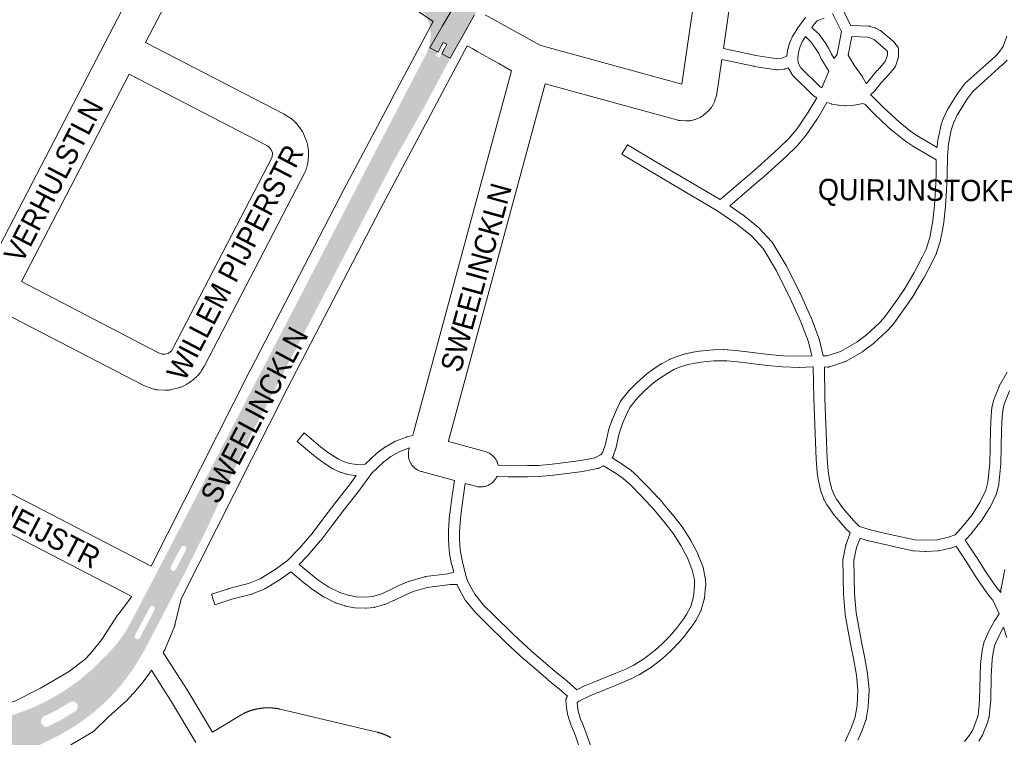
# Paper-space layout 'Layout1' of a CAD drawing. Header units: metres. Extents: x 123097 to 144122, y 392739 to 407589.
# Tile 401 of 510: x 135134 to 135491, y 399126 to 399387. Entities that reach past the tile are written whole.
import ezdxf
from ezdxf.enums import TextEntityAlignment as Align

# ---------------------------------------------------------------- set-up
doc = ezdxf.new("R2010")
doc.units = ezdxf.units.M
doc.header["$MEASUREMENT"] = 0
for name, color, linetype, lineweight in [('gs-anno-wegen algemeen tekst', 7, 'Continuous', 0), ('gs-knt-aanvullende hoofdweg', 7, 'Continuous', 0), ('gs-knt-fietspaden', 7, 'Continuous', 0), ('gs-knt-paden', 7, 'Continuous', 0), ('gs-knt-wegen algemeen', 7, 'Continuous', 0), ('ir-ARC-asfalt-hoofdwegen-te inspecteren', 5, 'Continuous', 0)]:
    doc.layers.add(name, color=color, linetype=linetype, lineweight=lineweight)
doc.styles.add('Style-Arial', font='arial.ttf')

psp = doc.layouts.get("Layout1")

# ---------------------------------------------------------------- hatches: boundary and pattern name
at = {"layer": 'ir-ARC-asfalt-hoofdwegen-te inspecteren', "linetype": 'Continuous', "lineweight": 13}
h = psp.add_hatch(color=5, dxfattribs=at)
h.paths.add_polyline_path([(135281.386, 399374.4), (135282.539, 399377.626), (135282.92, 399381.031), (135282.508, 399384.432), (135281.326, 399387.647), (135281.002, 399388.253), (135279.143, 399390.81), (135276.815, 399392.947), (135276.564, 399393.126), (135259.866, 399404.522), (135259.28, 399404.922), (135242.026, 399416.689), (135222.24, 399430.184), (135213.239, 399436.316), (135208.66, 399439.435), (135207.434, 399440.27), (135199.655, 399445.494), (135198.744, 399446.125), (135196.741, 399447.512), (135195.776, 399448.252), (135181.89, 399457.713), (135180.841, 399458.294), (135180.4, 399458.59), (135177.959, 399460.262), (135168.745, 399466.615), (135155.073, 399475.923), (135153.819, 399476.777), (135145.845, 399482.206), (135143.377, 399483.886), (135136.135, 399488.817), (135111.402, 399505.655), (135106.033, 399509.31), (135102.075, 399512.017), (135097.316, 399515.26), (135095.378, 399516.58), (135092.106, 399518.809), (135084.583, 399523.934), (135077.069, 399528.986), (135074.057, 399530.952), (135071.005, 399532.854), (135075.675, 399540.569), (135078.438, 399538.871), (135097.355, 399526.197), (135100.998, 399523.683), (135108.145, 399518.788), (135111.336, 399516.597), (135124.512, 399507.649), (135134.393, 399500.926), (135138.544, 399498.101), (135148.345, 399491.432), (135173.644, 399474.175), (135176.173, 399472.46), (135181.926, 399468.575), (135185.221, 399466.339), (135192.057, 399461.685), (135196.762, 399458.482), (135205.75, 399452.363), (135206.277, 399452.004), (135279.451, 399402.2), (135281.37, 399401.103), (135283.431, 399400.305), (135284.766, 399399.967), (135286.127, 399399.753), (135289.337, 399399.754), (135292.472, 399400.448), (135295.383, 399401.801), (135297.934, 399403.75), (135300.005, 399406.203), (135287.2, 399384.331), (135282.507, 399376.316)])
h.paths.add_polyline_path([(135251.173, 399415.272), (135250.608, 399415.395), (135248.931, 399416.525), (135248.63, 399417.207), (135249.061, 399417.815), (135249.804, 399417.757), (135251.457, 399416.636), (135251.777, 399416.154), (135251.659, 399415.587)], flags=16)
h.paths.add_polyline_path([(135154.328, 399481.286), (135153.77, 399481.408), (135152.075, 399482.561), (135151.788, 399483.218), (135152.191, 399483.811), (135152.908, 399483.785), (135154.603, 399482.631), (135154.921, 399482.157), (135154.806, 399481.597)], flags=16)
h.paths.add_polyline_path([(135174.114, 399467.541), (135173.349, 399467.716), (135172.922, 399468.005), (135170.699, 399469.513), (135170.266, 399469.807), (135169.844, 399470.442), (135169.998, 399471.188), (135170.636, 399471.604), (135171.381, 399471.444), (135171.823, 399471.147), (135174.035, 399469.663), (135174.456, 399469.381), (135174.914, 399468.743), (135174.771, 399467.971)], flags=16)
h.paths.add_polyline_path([(135283.621, 399392.93), (135282.303, 399393.834), (135280.31, 399395.2), (135276.898, 399397.539), (135276.819, 399398.145), (135277.173, 399398.644), (135277.771, 399398.77), (135281.131, 399396.454), (135283.127, 399395.079), (135284.389, 399394.209), (135284.53, 399393.612), (135284.215, 399393.086)], flags=16)
h.paths.add_polyline_path([(135252.472, 399416.789), (135249.567, 399418.754), (135250.966, 399420.822), (135253.871, 399418.857)], flags=16)
h.paths.add_polyline_path([(135249.533, 399412.445), (135246.628, 399414.41), (135248.027, 399416.478), (135250.932, 399414.513)], flags=16)
h.paths.add_polyline_path([(135155.567, 399482.763), (135152.637, 399484.676), (135153.972, 399486.721), (135156.902, 399484.808)], flags=16)
h.paths.add_polyline_path([(135152.65, 399478.564), (135149.72, 399480.477), (135151.055, 399482.522), (135153.985, 399480.609)], flags=16)
psp.add_hatch(color=5, dxfattribs=at).paths.add_polyline_path([(135310.583, 399407.157), (135307.617, 399408.992), (135306.829, 399407.693), (135301.615, 399399.477), (135301.313, 399399.252), (135300.939, 399399.294), (135300.507, 399399.576), (135300.293, 399399.895), (135300.367, 399400.272), (135305.549, 399408.486), (135306.35, 399409.776), (135303.48, 399411.659), (135302.593, 399410.266), (135300.005, 399406.203), (135287.2, 399384.331), (135282.507, 399376.316), (135285.511, 399374.78), (135286.641, 399376.93), (135287.371, 399378.28), (135288.671, 399377.59), (135287.96, 399376.24), (135286.841, 399374.11), (135289.951, 399372.52), (135291.151, 399374.77), (135294.204, 399380.353), (135298.742, 399388.267), (135309.321, 399405.093), (135309.719, 399405.741)], flags=0)
h = psp.add_hatch(color=5, dxfattribs=at)
h.paths.add_polyline_path([(135186.084, 399171.273), (135182.84, 399172.709), (135182.902, 399173.453), (135182.418, 399174.02), (135181.674, 399174.075), (135181.111, 399173.585), (135177.914, 399175.148), (135179.979, 399179.103), (135182.505, 399183.939), (135188.49, 399195.398), (135193.702, 399205.443), (135254.079, 399321.815), (135261.883, 399336.895), (135263.516, 399340.035), (135281.386, 399374.4), (135282.507, 399376.316), (135285.511, 399374.78), (135284.821, 399373.42), (135286.121, 399372.78), (135286.841, 399374.11), (135289.951, 399372.52), (135280.67, 399355.11), (135269.709, 399335.782), (135268.448, 399333.448), (135260.602, 399318.356), (135215.151, 399230.94), (135205.439, 399209.981), (135201.361, 399201.18), (135196.712, 399191.95), (135195.565, 399189.673), (135192.361, 399183.31), (135190.161, 399179.091), (135188.104, 399175.147)])
h.paths.add_polyline_path([(135189.852, 399186.774), (135189.143, 399186.849), (135188.665, 399187.377), (135188.661, 399188.09), (135190.771, 399192.19), (135191.921, 399194.33), (135192.521, 399195.461), (135193.106, 399195.857), (135193.807, 399195.772), (135194.28, 399195.247), (135194.291, 399194.54), (135193.701, 399193.42), (135192.581, 399191.28), (135190.43, 399187.19)], flags=16)
h = psp.add_hatch(color=5, dxfattribs=at)
h.paths.add_polyline_path([(135111.931, 399119.13), (135054.394, 399121.79), (135054.701, 399129), (135054.801, 399130.515), (135055.286, 399137.86), (135102.621, 399131.42), (135110.307, 399131.16), (135117.98, 399131.68), (135125.56, 399132.975), (135132.97, 399135.032), (135139.012, 399137.335), (135144.835, 399140.145), (135150.398, 399143.441), (135155.659, 399147.2), (135160.581, 399151.393), (135164.831, 399155.64), (135165.937, 399156.716), (135169.151, 399160.304), (135171.976, 399164.206), (135174.38, 399168.38), (135175.055, 399169.672), (135177.914, 399175.148), (135181.111, 399173.585), (135180.563, 399172.525), (135179.575, 399170.657), (135175.671, 399163.29), (135175.685, 399162.591), (135176.15, 399162.07), (135176.844, 399161.978), (135177.429, 399162.36), (135181.301, 399169.771), (135182.268, 399171.618), (135182.84, 399172.709), (135186.084, 399171.273), (135185.436, 399170.03), (135184.356, 399167.977), (135178.991, 399157.75), (135175.217, 399151.411), (135170.82, 399145.487), (135165.847, 399140.038), (135160.348, 399135.12), (135154.379, 399130.785), (135148.002, 399127.075), (135147.135, 399126.602), (135141.609, 399123.883), (135135.804, 399121.827), (135130.705, 399120.621), (135125.512, 399119.927), (135118.041, 399119.28), (135113.269, 399119.163)])
h.paths.add_polyline_path([(135113.51, 399123.37), (135112.57, 399123.787), (135112.008, 399124.648), (135112.003, 399125.676), (135112.556, 399126.543), (135113.491, 399126.97), (135118.991, 399127.38), (135124.452, 399128.151), (135125.609, 399127.912), (135126.408, 399127.043), (135126.549, 399125.87), (135125.978, 399124.836), (135124.911, 399124.33)], flags=16)
h.paths.add_polyline_path([(135143.151, 399130.312), (135142.142, 399130.925), (135141.657, 399132.001), (135141.869, 399133.163), (135142.701, 399134), (135147.601, 399136.42), (135152.272, 399139.262), (135153.407, 399139.472), (135154.456, 399138.99), (135155.036, 399137.992), (135154.935, 399136.842), (135154.191, 399135.96), (135149.371, 399132.97), (135144.33, 399130.38)], flags=16)

# ---------------------------------------------------------------- linework, layer by layer
at = {"layer": 'gs-knt-aanvullende hoofdweg', "color": 7, "linetype": 'Continuous', "flags": 128}
for points in [[(135181.607, 399188.51), (135217.507, 399259.537), (135217.543, 399259.605), (135251.41, 399324.938), (135251.438, 399324.992), (135268.637, 399357.519), (135268.656, 399357.556), (135283.806, 399385.832)], [(135296.129, 399377.03), (135281.905, 399350.481), (135264.73, 399317.999), (135230.895, 399252.727), (135192.447, 399176.66), (135190.355, 399167.755), (135190.283, 399167.472), (135190.256, 399167.379), (135190.237, 399167.318), (135190.199, 399167.193), (135190.138, 399167.008), (135190.125, 399166.974), (135190.105, 399166.916), (135190.001, 399166.644), (135186.777, 399158.717), (135186.632, 399158.385), (135186.472, 399158.06), (135186.297, 399157.744), (135186.106, 399157.437), (135185.948, 399157.195)], [(134934.222, 399156.751), (135005.679, 399147.684), (135041.009, 399143.455), (135041.089, 399143.445), (135086.303, 399137.534), (135110.641, 399135.931), (135124.189, 399137.769), (135132.033, 399139.483), (135141.502, 399144.264), (135151.618, 399150.192), (135157.554, 399154.624), (135159.75, 399156.993), (135163.708, 399161.895), (135169.466, 399170.699), (135169.549, 399170.823), (135169.675, 399171.002), (135169.764, 399171.122), (135174.584, 399177.485)], [(135181.738, 399150.758), (135181.107, 399149.793), (135180.951, 399149.564), (135180.786, 399149.34), (135178.305, 399146.098), (135178.185, 399145.945), (135178.061, 399145.796), (135175.441, 399142.716), (135175.313, 399142.569), (135175.181, 399142.425), (135172.374, 399139.453), (135172.171, 399139.247), (135171.96, 399139.048), (135166.087, 399133.719), (135161.312, 399129.125), (135161.055, 399128.889), (135160.787, 399128.665), (135160.509, 399128.454), (135160.221, 399128.255), (135159.925, 399128.071), (135152.568, 399123.725)]]:
    psp.add_lwpolyline(points, dxfattribs=at)
at = {"layer": 'gs-knt-fietspaden', "color": 7, "linetype": 'Continuous', "flags": 128}
for points in [[(135185.948, 399157.195), (135186.326, 399156.606), (135194.597, 399143.715), (135194.658, 399143.618), (135203.798, 399128.289)], [(135197.804, 399124.635), (135188.658, 399139.973), (135185.889, 399144.288), (135181.738, 399150.758)]]:
    psp.add_lwpolyline(points, dxfattribs=at)
at = {"layer": 'gs-knt-paden', "color": 7, "linetype": 'Continuous', "flags": 128}
for points in [[(135431.198, 399392.081), (135435.086, 399384.448), (135441.545, 399384.181), (135441.643, 399384.175), (135441.74, 399384.164), (135441.836, 399384.148), (135441.932, 399384.127), (135442.027, 399384.102), (135443.738, 399383.601), (135443.829, 399383.572), (135443.918, 399383.539), (135444.006, 399383.501), (135444.091, 399383.46), (135445.664, 399382.652), (135445.747, 399382.607), (135445.827, 399382.558), (135445.905, 399382.506), (135445.981, 399382.45), (135446.053, 399382.391), (135450.365, 399378.764), (135450.432, 399378.707), (135450.497, 399378.647), (135450.559, 399378.584), (135450.619, 399378.519), (135450.675, 399378.452), (135451.882, 399376.934), (135451.941, 399376.856), (135451.996, 399376.775), (135452.047, 399376.692), (135452.095, 399376.606), (135452.137, 399376.518), (135452.176, 399376.428), (135452.21, 399376.336), (135452.24, 399376.242), (135452.265, 399376.148), (135452.285, 399376.052), (135452.301, 399375.955), (135452.311, 399375.858), (135452.317, 399375.76), (135452.319, 399375.662), (135452.294, 399373.255), (135452.291, 399373.165), (135452.284, 399373.076), (135452.273, 399372.986), (135452.258, 399372.898), (135452.239, 399372.81), (135452.216, 399372.723), (135452.19, 399372.637), (135451.216, 399369.733), (135451.185, 399369.649), (135451.151, 399369.566), (135451.113, 399369.484), (135451.072, 399369.405), (135451.027, 399369.327), (135450.979, 399369.252), (135450.927, 399369.179), (135450.873, 399369.108), (135450.815, 399369.039), (135447.677, 399365.497), (135445.974, 399363.517), (135443.735, 399360.789), (135443.673, 399360.717), (135443.607, 399360.648), (135442.207, 399359.238), (135442.823, 399358.815), (135442.826, 399358.813), (135442.829, 399358.81)], [(135388.87, 399376.081), (135400.685, 399373.574), (135408.503, 399372.362), (135410.054, 399372.523), (135411.916, 399373.29), (135412.111, 399375.354), (135412.123, 399375.451), (135412.139, 399375.548), (135412.16, 399375.644), (135412.186, 399375.738), (135412.863, 399378.009), (135412.887, 399378.083), (135412.913, 399378.156), (135412.943, 399378.229), (135413.794, 399380.206), (135413.825, 399380.276), (135413.86, 399380.344), (135413.897, 399380.411), (135413.936, 399380.477), (135415.463, 399382.917), (135415.5, 399382.974), (135415.539, 399383.029), (135418.578, 399387.325)], [(135428.049, 399373.999), (135429.029, 399372.422), (135430.121, 399374.082), (135431.721, 399382.195), (135428.386, 399388.743)], [(135425.345, 399387.057), (135422.828, 399386.057), (135421.802, 399384.921), (135420.951, 399383.702), (135421.831, 399382.85), (135423.461, 399381.388), (135423.527, 399381.326), (135423.591, 399381.261), (135423.651, 399381.193), (135423.709, 399381.122), (135423.763, 399381.049), (135425.633, 399378.39), (135425.671, 399378.334), (135425.708, 399378.276), (135426.947, 399376.233), (135426.992, 399376.155), (135427.033, 399376.075), (135428.046, 399374.006), (135428.048, 399374.002), (135428.049, 399373.999)], [(135424.531, 399361.817), (135427.12, 399367.875), (135424.579, 399371.968), (135424.545, 399372.026), (135424.512, 399372.084), (135424.482, 399372.144), (135423.463, 399374.226), (135422.306, 399376.133), (135420.607, 399378.548), (135418.612, 399380.372), (135417.425, 399378.475), (135416.682, 399376.747), (135416.094, 399374.778), (135415.891, 399372.634), (135415.917, 399370.916), (135416.984, 399369.127), (135423.898, 399362.233), (135424.531, 399361.817)], [(135434.13, 399373.633), (135436.315, 399370.018), (135437.052, 399368.8), (135439.06, 399366.157), (135439.11, 399366.087), (135439.158, 399366.015), (135439.203, 399365.941), (135440.665, 399363.39), (135440.688, 399363.413), (135442.881, 399366.085), (135442.911, 399366.121), (135444.639, 399368.13), (135444.658, 399368.152), (135447.534, 399371.399), (135448.277, 399373.614), (135448.292, 399374.99), (135447.667, 399375.775), (135443.618, 399379.184), (135442.425, 399379.797), (135441.133, 399380.175), (135435.466, 399380.409), (135434.13, 399373.633)], [(135442.829, 399358.81), (135446.844, 399354.745), (135452.75, 399349.289), (135456.804, 399346.019), (135459.576, 399344.134), (135466.27, 399340.182), (135466.415, 399342.034), (135466.424, 399342.12), (135466.436, 399342.206), (135466.452, 399342.29), (135467.52, 399347.371), (135467.541, 399347.46), (135467.566, 399347.548), (135468.418, 399350.317), (135468.444, 399350.397), (135468.474, 399350.476), (135468.507, 399350.554), (135469.941, 399353.724), (135469.98, 399353.806), (135470.023, 399353.887), (135470.07, 399353.965), (135473.716, 399359.768), (135473.752, 399359.824), (135473.79, 399359.878), (135476.099, 399363.066), (135476.151, 399363.134), (135476.205, 399363.2), (135476.262, 399363.263), (135476.321, 399363.324), (135476.383, 399363.382), (135487.16, 399373.067), (135488.666, 399374.588), (135490.293, 399376.81), (135491.566, 399380.545)], [(135491.628, 399371.866), (135489.975, 399370.197), (135489.933, 399370.156), (135489.891, 399370.116), (135479.229, 399360.535), (135477.085, 399357.574), (135473.547, 399351.943), (135472.223, 399349.014), (135471.435, 399346.454), (135470.413, 399341.591), (135470.038, 399336.798), (135469.935, 399330.505), (135469.934, 399330.477), (135469.759, 399324.679), (135469.755, 399324.595), (135469.353, 399319.037), (135469.346, 399318.962), (135468.708, 399313.163), (135468.698, 399313.084), (135468.291, 399310.379), (135468.275, 399310.29), (135467.574, 399306.726), (135467.56, 399306.66), (135467.544, 399306.594), (135467.525, 399306.529), (135466.14, 399301.975), (135466.114, 399301.895), (135466.084, 399301.816), (135466.052, 399301.739), (135466.016, 399301.663), (135464.509, 399298.642), (135464.486, 399298.6), (135461.598, 399293.051), (135461.567, 399292.994), (135461.535, 399292.937), (135457.996, 399286.996), (135457.956, 399286.932), (135455.443, 399283.182), (135455.392, 399283.107), (135450.241, 399275.936), (135450.195, 399275.873), (135450.147, 399275.811), (135450.097, 399275.752), (135450.044, 399275.695), (135448.132, 399273.685), (135448.071, 399273.623), (135443.412, 399269.291), (135443.355, 399269.238), (135443.295, 399269.186), (135443.233, 399269.137), (135439.554, 399266.338), (135439.481, 399266.285), (135439.405, 399266.235), (135439.327, 399266.189), (135433.165, 399262.701), (135433.081, 399262.656), (135432.994, 399262.615), (135432.906, 399262.578), (135432.817, 399262.545), (135427.379, 399260.714), (135427.286, 399260.685), (135427.191, 399260.661), (135427.095, 399260.641), (135426.998, 399260.626), (135426.9, 399260.616), (135426.803, 399260.61), (135426.704, 399260.609), (135426.607, 399260.613), (135425.49, 399260.687), (135425.686, 399249.264), (135426.471, 399227.483), (135426.81, 399222.921), (135427.15, 399220.659), (135427.579, 399218.693), (135428.213, 399216.373), (135428.992, 399214.318), (135429.878, 399212.722), (135432.24, 399209.436), (135436.015, 399205.026), (135438.239, 399202.903), (135442.506, 399201.531), (135449.319, 399199.985), (135458.249, 399198.041), (135462.125, 399197.861), (135466.203, 399198.053), (135470.116, 399198.876), (135472.844, 399199.816), (135475.789, 399203.134), (135478.97, 399207.063), (135481.952, 399211.761), (135483.971, 399215.984), (135484.689, 399218.887), (135485.366, 399225.833), (135485.497, 399231.617), (135485.594, 399238.012), (135485.596, 399238.064), (135485.599, 399238.116), (135485.92, 399242.87), (135485.922, 399242.9), (135486.188, 399246.106), (135486.196, 399246.184), (135486.207, 399246.261), (135486.221, 399246.338), (135486.238, 399246.414), (135486.678, 399248.227), (135486.702, 399248.316), (135486.729, 399248.404), (135486.761, 399248.491), (135488.796, 399253.648), (135488.834, 399253.738), (135488.877, 399253.826), (135488.923, 399253.911), (135491.723, 399258.784)], [(135464.708, 399336.437), (135457.477, 399340.705), (135457.422, 399340.739), (135457.369, 399340.774), (135454.476, 399342.741), (135454.409, 399342.788), (135454.344, 399342.839), (135450.174, 399346.203), (135450.122, 399346.246), (135450.072, 399346.29), (135444.082, 399351.824), (135444.016, 399351.888), (135440.213, 399355.739), (135439.439, 399356.109), (135436.431, 399355.547), (135436.358, 399355.535), (135436.285, 399355.525), (135436.211, 399355.519), (135433.237, 399355.298), (135433.156, 399355.293), (135433.074, 399355.292), (135432.993, 399355.294), (135432.912, 399355.3), (135430.663, 399355.498), (135430.571, 399355.508), (135430.48, 399355.522), (135428.269, 399355.923), (135428.203, 399355.936), (135428.138, 399355.952), (135428.073, 399355.969), (135426.374, 399356.457), (135423.048, 399350.844), (135423.013, 399350.787), (135422.976, 399350.732), (135418.714, 399344.522), (135418.662, 399344.45), (135418.606, 399344.379), (135415.665, 399340.822), (135415.614, 399340.763), (135415.56, 399340.705), (135415.504, 399340.65), (135411.579, 399336.9), (135411.536, 399336.86), (135402.664, 399328.877), (135402.63, 399328.847), (135391.199, 399319.025), (135395.678, 399315.974), (135395.742, 399315.929), (135395.804, 399315.88), (135401.658, 399311.18), (135401.732, 399311.119), (135401.802, 399311.054), (135401.869, 399310.985), (135406.34, 399306.199), (135406.396, 399306.136), (135406.45, 399306.071), (135406.501, 399306.004), (135406.549, 399305.934), (135406.594, 399305.863), (135411.632, 399297.481), (135411.671, 399297.413), (135411.708, 399297.342), (135416.736, 399287.246), (135416.769, 399287.178), (135420.615, 399278.663), (135420.641, 399278.602), (135420.666, 399278.54), (135423.467, 399271.05), (135423.493, 399270.976), (135423.516, 399270.901), (135423.536, 399270.825), (135425.027, 399264.746), (135426.473, 399264.651), (135431.352, 399266.294), (135437.228, 399269.62), (135440.705, 399272.265), (135445.28, 399276.518), (135447.024, 399278.352), (135452.102, 399285.418), (135454.581, 399289.119), (135458.048, 399294.939), (135460.922, 399300.459), (135462.343, 399303.306), (135463.649, 399307.602), (135464.322, 399311.022), (135464.716, 399313.642), (135465.346, 399319.365), (135465.742, 399324.843), (135465.916, 399330.585), (135466, 399335.719), (135464.715, 399336.432), (135464.711, 399336.434), (135464.708, 399336.437)], [(135433.057, 399124.891), (135435.291, 399130.178), (135436.681, 399133.939), (135437.337, 399138.008), (135437.638, 399143.577), (135437.111, 399148.955), (135436.049, 399155.002), (135434.969, 399160.295), (135434.963, 399160.331), (135433.005, 399170.891), (135432.994, 399170.957), (135432.985, 399171.023), (135432.978, 399171.09), (135432.374, 399178.32), (135432.37, 399178.388), (135432.367, 399178.455), (135432.173, 399190.837), (135432.174, 399190.927), (135432.179, 399191.017), (135432.187, 399191.107), (135432.2, 399191.197), (135432.217, 399191.285), (135433.254, 399196.169), (135433.276, 399196.26), (135433.302, 399196.351), (135433.332, 399196.44), (135434.846, 399200.585), (135433.166, 399202.188), (135433.118, 399202.235), (135433.072, 399202.284), (135433.027, 399202.335), (135429.131, 399206.887), (135429.077, 399206.953), (135429.026, 399207.02), (135426.545, 399210.471), (135426.501, 399210.535), (135426.459, 399210.601), (135426.419, 399210.669), (135425.406, 399212.495), (135425.362, 399212.58), (135425.321, 399212.668), (135425.285, 399212.757), (135424.42, 399215.037), (135424.388, 399215.128), (135424.36, 399215.22), (135423.687, 399217.684), (135423.674, 399217.735), (135423.662, 399217.786), (135423.208, 399219.867), (135423.195, 399219.931), (135423.184, 399219.996), (135422.823, 399222.398), (135422.813, 399222.473), (135422.807, 399222.548), (135422.46, 399227.223), (135422.455, 399227.3), (135421.668, 399249.139), (135421.667, 399249.176), (135421.469, 399260.682), (135416.455, 399260.511), (135416.391, 399260.51), (135416.328, 399260.511), (135410.472, 399260.681), (135410.405, 399260.684), (135410.338, 399260.689), (135404.913, 399261.209), (135404.863, 399261.215), (135394, 399262.533), (135390.13, 399262.891), (135388.991, 399262.928), (135385.416, 399262.881), (135383.01, 399262.689), (135380.755, 399262.453), (135378.658, 399262.073), (135376.097, 399261.508), (135373.734, 399260.813), (135371.234, 399259.816), (135368.733, 399258.455), (135365.706, 399256.545), (135363.552, 399254.925), (135360.545, 399252.231), (135357.73, 399249.507), (135354.98, 399245.957), (135353.805, 399243.468), (135352.384, 399240.215), (135351.134, 399236.62), (135350.049, 399231.667), (135350.032, 399231.595), (135350.012, 399231.523), (135349.99, 399231.453), (135348.934, 399228.332), (135348.903, 399228.248), (135348.868, 399228.164), (135348.83, 399228.083), (135348.788, 399228.003), (135348.743, 399227.925), (135348.694, 399227.849), (135348.588, 399227.693), (135352.228, 399225.411), (135352.29, 399225.37), (135355.005, 399223.524), (135355.081, 399223.47), (135355.155, 399223.412), (135355.226, 399223.351), (135357.969, 399220.861), (135358.014, 399220.819), (135358.057, 399220.776), (135361.848, 399216.887), (135361.862, 399216.873), (135365.432, 399213.14), (135365.484, 399213.083), (135366.964, 399211.411), (135367.009, 399211.359), (135370.893, 399206.654), (135370.934, 399206.603), (135374.046, 399202.574), (135374.101, 399202.499), (135374.152, 399202.422), (135376.922, 399198.055), (135376.962, 399197.989), (135377, 399197.922), (135379.585, 399193.061), (135379.621, 399192.989), (135379.654, 399192.916), (135379.685, 399192.841), (135381.436, 399188.307), (135381.462, 399188.235), (135381.486, 399188.161), (135381.507, 399188.087), (135381.525, 399188.012), (135382.341, 399184.275), (135382.358, 399184.187), (135382.371, 399184.098), (135382.38, 399184.009), (135382.386, 399183.919), (135382.479, 399181.362), (135382.48, 399181.267), (135382.476, 399181.171), (135382.469, 399181.076), (135382.022, 399176.888), (135382.011, 399176.804), (135381.997, 399176.721), (135381.979, 399176.639), (135381.958, 399176.557), (135380.859, 399172.648), (135380.836, 399172.572), (135380.81, 399172.497), (135380.781, 399172.424), (135380.75, 399172.351), (135380.715, 399172.28), (135379.063, 399169.035), (135379.02, 399168.955), (135378.974, 399168.877), (135378.924, 399168.802), (135377.595, 399166.885), (135377.56, 399166.836), (135375.343, 399163.833), (135375.298, 399163.775), (135375.251, 399163.718), (135372.371, 399160.363), (135372.31, 399160.295), (135371.283, 399159.203), (135371.226, 399159.144), (135369.844, 399157.79), (135369.811, 399157.759), (135367.854, 399155.925), (135367.813, 399155.887), (135367.77, 399155.851), (135366.107, 399154.459), (135366.053, 399154.415), (135362.489, 399151.637), (135362.426, 399151.59), (135362.361, 399151.545), (135362.295, 399151.503), (135358.421, 399149.155), (135358.35, 399149.114), (135358.278, 399149.076), (135355.255, 399147.565), (135355.201, 399147.539), (135355.147, 399147.515), (135351.526, 399145.965), (135351.495, 399145.952), (135343.478, 399142.676), (135343.439, 399142.661), (135340.514, 399141.537), (135336.569, 399139.594), (135335.932, 399139.077), (135336.012, 399137.78), (135336.34, 399135.894), (135337.174, 399133.084), (135337.968, 399131.232), (135337.989, 399131.182), (135338.008, 399131.132), (135339.04, 399128.314), (135339.048, 399128.293), (135341.088, 399122.522)], [(135492.482, 399252.036), (135490.552, 399247.144), (135490.181, 399245.618), (135489.929, 399242.583), (135489.613, 399237.898), (135489.517, 399231.549), (135489.516, 399231.533), (135489.383, 399225.667), (135489.38, 399225.593), (135489.375, 399225.518), (135488.676, 399218.351), (135488.664, 399218.254), (135488.647, 399218.159), (135488.626, 399218.064), (135487.824, 399214.82), (135487.803, 399214.741), (135487.778, 399214.662), (135487.751, 399214.585), (135487.72, 399214.509), (135487.686, 399214.435), (135485.526, 399209.918), (135485.49, 399209.846), (135485.452, 399209.776), (135485.41, 399209.708), (135482.302, 399204.811), (135482.259, 399204.747), (135482.214, 399204.684), (135482.167, 399204.623), (135478.884, 399200.569), (135478.825, 399200.5), (135476.524, 399197.908)], [(135275.174, 399231.367), (135271.723, 399230.089), (135268.449, 399228.23), (135265.937, 399226.281), (135261.407, 399222.064), (135256.676, 399215.517), (135256.625, 399215.449), (135251.675, 399209.172), (135247.38, 399203.614), (135243.071, 399197.842), (135243.03, 399197.789), (135242.987, 399197.737), (135238.382, 399192.356), (135238.338, 399192.306), (135238.291, 399192.257), (135235.247, 399189.148), (135239.983, 399185.175), (135242.024, 399183.586), (135246.016, 399180.91), (135250.004, 399178.902), (135252.943, 399177.944), (135255.853, 399177.406), (135259.284, 399177.25), (135261.828, 399177.509), (135264.773, 399178.359), (135267.756, 399179.711), (135271.29, 399181.425), (135271.377, 399181.465), (135275.007, 399183.016), (135275.087, 399183.048), (135275.168, 399183.077), (135275.251, 399183.102), (135280.675, 399184.634), (135280.768, 399184.658), (135280.863, 399184.678), (135280.959, 399184.693), (135289.098, 399185.764), (135291.224, 399186.289), (135290.464, 399189.064), (135290.446, 399189.138), (135290.43, 399189.213), (135289.704, 399192.964), (135289.692, 399193.029), (135289.683, 399193.095), (135289.676, 399193.161), (135289.451, 399195.593), (135289.446, 399195.656), (135289.268, 399198.596), (135289.264, 399198.679), (135289.265, 399198.762), (135289.323, 399201.336), (135289.327, 399201.427), (135289.728, 399207.344), (135289.733, 399207.411), (135289.741, 399207.478), (135290.623, 399213.979), (135290.627, 399214.006), (135291.453, 399219.53)], [(135295.359, 399218.473), (135294.605, 399213.425), (135293.734, 399207.005), (135293.34, 399201.2), (135293.285, 399198.755), (135293.456, 399195.931), (135293.669, 399193.63), (135294.362, 399190.052), (135295.691, 399184.678), (135296.137, 399183.297), (135296.928, 399181.667), (135298.82, 399178.323), (135302.047, 399174.41), (135305.778, 399170.683), (135312.863, 399163.728), (135319.436, 399157.661), (135327.999, 399150.325), (135332.059, 399147.059), (135332.1, 399147.025), (135332.141, 399146.989), (135335.809, 399143.7), (135338.82, 399145.183), (135338.903, 399145.222), (135338.987, 399145.256), (135341.977, 399146.406), (135349.959, 399149.667), (135353.51, 399151.187), (135356.407, 399152.635), (135360.11, 399154.88), (135363.554, 399157.564), (135365.147, 399158.897), (135367.046, 399160.677), (135368.383, 399161.987), (135369.351, 399163.016), (135372.153, 399166.28), (135374.308, 399169.2), (135375.543, 399170.98), (135377.043, 399173.927), (135378.042, 399177.482), (135378.456, 399181.359), (135378.375, 399183.593), (135377.63, 399187.003), (135375.979, 399191.28), (135373.486, 399195.966), (135370.807, 399200.19), (135367.772, 399204.12), (135363.931, 399208.773), (135362.5, 399210.39), (135358.963, 399214.088), (135355.222, 399217.926), (135352.628, 399220.279), (135350.061, 399222.025), (135345.478, 399224.898), (135343.881, 399224.047), (135343.803, 399224.007), (135343.723, 399223.971), (135343.641, 399223.939), (135343.558, 399223.91), (135343.474, 399223.884), (135343.389, 399223.863), (135343.303, 399223.845), (135337.888, 399222.839), (135337.805, 399222.825), (135332.256, 399222.034), (135332.224, 399222.03), (135327.351, 399221.415), (135327.253, 399221.405), (135322.142, 399221.012), (135322.09, 399221.009), (135322.037, 399221.007), (135317.952, 399220.907), (135317.909, 399220.906), (135310.965, 399220.884), (135310.88, 399220.886), (135306.893, 399221.043)], [(135477.017, 399189.865), (135473.178, 399195.68), (135471.307, 399195.035), (135471.228, 399195.009), (135471.147, 399194.987), (135471.066, 399194.968), (135466.873, 399194.086), (135466.794, 399194.071), (135466.714, 399194.059), (135466.634, 399194.051), (135466.554, 399194.045), (135462.22, 399193.841), (135462.127, 399193.839), (135462.033, 399193.841), (135457.894, 399194.033), (135457.81, 399194.039), (135457.726, 399194.048), (135457.642, 399194.061), (135457.56, 399194.077), (135448.455, 399196.059), (135448.438, 399196.063), (135441.53, 399197.63), (135441.444, 399197.651), (135441.36, 399197.677), (135438.41, 399198.626), (135437.157, 399195.195), (135436.196, 399190.673), (135436.386, 399178.586), (135436.976, 399171.525), (135438.912, 399161.081), (135439.994, 399155.779), (135440.004, 399155.725), (135441.084, 399149.575), (135441.096, 399149.499), (135441.104, 399149.423), (135441.653, 399143.817), (135441.659, 399143.741), (135441.662, 399143.665), (135441.663, 399143.589), (135441.66, 399143.513), (135441.345, 399137.684), (135441.34, 399137.614), (135441.332, 399137.543), (135441.322, 399137.473), (135440.618, 399133.106), (135440.6, 399133.01), (135440.578, 399132.915), (135440.551, 399132.821), (135440.519, 399132.729), (135439.045, 399128.741), (135439.012, 399128.656), (135437.634, 399125.394)], [(135476.524, 399197.908), (135480.383, 399192.062), (135480.399, 399192.036), (135483.728, 399186.82), (135486.743, 399182.367), (135487.981, 399180.68), (135489.383, 399179.002), (135489.426, 399180.043), (135489.43, 399180.122), (135489.438, 399180.2), (135489.449, 399180.278), (135489.463, 399180.355), (135490.852, 399187.316)], [(135476.175, 399124.907), (135478.01, 399127.284), (135479.211, 399129.206), (135480.846, 399133.446), (135481.138, 399134.474), (135481.549, 399138.16), (135481.714, 399140.243), (135481.905, 399148.886), (135481.906, 399148.928), (135482.071, 399152.786), (135482.075, 399152.857), (135482.248, 399155.067), (135482.253, 399155.121), (135482.26, 399155.175), (135482.6, 399157.73), (135482.61, 399157.801), (135482.624, 399157.872), (135483.194, 399160.631), (135483.212, 399160.713), (135483.234, 399160.794), (135483.26, 399160.874), (135483.289, 399160.952), (135483.321, 399161.03), (135484.673, 399164.119), (135484.705, 399164.19), (135484.741, 399164.259), (135487.095, 399168.672), (135487.127, 399168.73), (135487.161, 399168.787), (135487.197, 399168.843), (135488.772, 399171.199), (135486.489, 399176.196), (135484.856, 399178.151), (135484.816, 399178.2), (135484.778, 399178.25), (135483.48, 399180.019), (135483.436, 399180.081), (135480.384, 399184.589), (135480.354, 399184.635), (135477.021, 399189.858), (135477.019, 399189.861), (135477.017, 399189.865)], [(135491.558, 399162.578), (135490.406, 399166.338), (135488.324, 399162.436), (135487.088, 399159.611), (135486.575, 399157.129), (135486.252, 399154.699), (135486.086, 399152.579), (135485.923, 399148.777), (135485.731, 399140.097), (135485.729, 399140.039), (135485.726, 399139.982), (135485.554, 399137.81), (135485.548, 399137.746), (135485.115, 399133.863), (135485.104, 399133.781), (135485.089, 399133.699), (135485.072, 399133.618), (135485.051, 399133.538), (135484.689, 399132.261), (135484.662, 399132.173), (135484.63, 399132.086), (135482.892, 399127.58), (135482.856, 399127.492), (135482.815, 399127.406), (135482.77, 399127.321), (135482.722, 399127.239), (135481.367, 399125.07)]]:
    psp.add_lwpolyline(points, dxfattribs=at)
for points in [[(135307.321, 399225.048), (135310.995, 399224.904), (135317.875, 399224.926), (135321.886, 399225.024), (135326.896, 399225.409), (135331.704, 399226.016), (135337.195, 399226.799), (135342.264, 399227.741), (135344.611, 399228.991), (135345.213, 399229.879), (135346.146, 399232.636), (135347.233, 399237.597), (135347.251, 399237.674), (135347.273, 399237.751), (135347.297, 399237.827), (135348.612, 399241.609), (135348.639, 399241.682), (135348.669, 399241.754), (135350.133, 399245.104), (135350.157, 399245.157), (135351.438, 399247.872), (135351.477, 399247.95), (135351.52, 399248.027), (135351.566, 399248.102), (135351.615, 399248.174), (135351.667, 399248.245), (135354.64, 399252.083), (135354.7, 399252.157), (135354.764, 399252.228), (135354.831, 399252.297), (135357.778, 399255.147), (135357.834, 399255.199), (135360.934, 399257.976), (135360.999, 399258.032), (135361.066, 399258.085), (135363.354, 399259.807), (135363.421, 399259.855), (135363.49, 399259.901), (135366.642, 399261.89), (135366.698, 399261.924), (135366.754, 399261.956), (135369.417, 399263.405), (135369.488, 399263.441), (135369.56, 399263.475), (135369.634, 399263.506), (135372.333, 399264.582), (135372.42, 399264.615), (135372.51, 399264.643), (135375.029, 399265.384), (135375.096, 399265.403), (135375.163, 399265.419), (135377.829, 399266.007), (135377.904, 399266.022), (135380.113, 399266.422), (135380.187, 399266.434), (135380.261, 399266.443), (135382.615, 399266.69), (135382.665, 399266.695), (135385.163, 399266.894), (135385.23, 399266.898), (135385.297, 399266.9), (135388.984, 399266.948), (135389.074, 399266.947), (135390.32, 399266.907), (135390.38, 399266.904), (135390.44, 399266.899), (135394.399, 399266.533), (135394.456, 399266.527), (135405.322, 399265.208), (135410.655, 399264.697), (135416.381, 399264.531), (135420.903, 399264.685), (135419.66, 399269.753), (135416.924, 399277.069), (135413.121, 399285.488), (135408.145, 399295.479), (135403.257, 399303.61), (135399.029, 399308.136), (135393.349, 399312.696), (135386.821, 399317.143), (135362.607, 399331.473), (135362.595, 399331.481), (135352.113, 399337.785, -0.3529822), (135352.11, 399337.797), (135354.173, 399341.227, -0.35299), (135354.185, 399341.23), (135364.661, 399334.929), (135387.683, 399321.304), (135399.993, 399331.881), (135408.824, 399339.828), (135412.642, 399343.475), (135415.451, 399346.872), (135419.624, 399352.951), (135422.729, 399358.191), (135421.52, 399358.985), (135421.453, 399359.031), (135421.388, 399359.08), (135421.325, 399359.131), (135421.264, 399359.185), (135421.205, 399359.242), (135413.968, 399366.458), (135413.91, 399366.518), (135413.855, 399366.58), (135413.802, 399366.645), (135413.752, 399366.712), (135413.705, 399366.78), (135413.661, 399366.851), (135412.315, 399369.107), (135411.317, 399368.696), (135411.227, 399368.661), (135411.136, 399368.631), (135411.043, 399368.605), (135410.949, 399368.584), (135410.854, 399368.567), (135410.759, 399368.555), (135408.66, 399368.337), (135408.574, 399368.33), (135408.488, 399368.326), (135408.401, 399368.327), (135408.315, 399368.331), (135408.23, 399368.338), (135408.144, 399368.35), (135400.014, 399369.61), (135399.959, 399369.619), (135399.905, 399369.63), (135388.286, 399372.096)], [(135337.144, 399121.618), (135335.262, 399126.942), (135334.252, 399129.698), (135333.433, 399131.608), (135333.403, 399131.68), (135333.377, 399131.754), (135333.353, 399131.828), (135332.453, 399134.864), (135332.432, 399134.939), (135332.415, 399135.014), (135332.4, 399135.091), (135332.033, 399137.201), (135332.021, 399137.274), (135332.013, 399137.347), (135332.007, 399137.421), (135331.856, 399139.861), (135331.852, 399139.956), (135331.853, 399140.052), (135331.859, 399140.147), (135331.868, 399140.242), (135331.883, 399140.337), (135331.902, 399140.43), (135331.925, 399140.523), (135331.953, 399140.614), (135331.985, 399140.704), (135332.021, 399140.793), (135332.062, 399140.879), (135332.106, 399140.964), (135332.155, 399141.046), (135332.207, 399141.126), (135332.263, 399141.203), (135332.323, 399141.278), (135332.386, 399141.35), (135332.397, 399141.36), (135329.497, 399143.961), (135325.455, 399147.212), (135325.407, 399147.252), (135316.792, 399154.633), (135316.737, 399154.682), (135310.114, 399160.795), (135310.069, 399160.838), (135302.956, 399167.821), (135302.944, 399167.833), (135299.138, 399171.634), (135299.071, 399171.704), (135299.007, 399171.777), (135295.606, 399175.901), (135295.552, 399175.97), (135295.501, 399176.041), (135295.452, 399176.115), (135295.408, 399176.19), (135293.397, 399179.743), (135293.367, 399179.799), (135293.339, 399179.856), (135292.459, 399181.668), (135292.421, 399181.752), (135292.389, 399181.832), (135289.879, 399181.818), (135281.627, 399180.726), (135276.468, 399179.269), (135273.001, 399177.788), (135269.487, 399176.083), (135269.44, 399176.06), (135266.3, 399174.637), (135266.21, 399174.599), (135266.12, 399174.566), (135266.027, 399174.537), (135262.769, 399173.597), (135262.682, 399173.574), (135262.594, 399173.555), (135262.505, 399173.54), (135262.416, 399173.528), (135259.545, 399173.235), (135259.447, 399173.228), (135259.348, 399173.225), (135259.25, 399173.227), (135255.532, 399173.396), (135255.44, 399173.402), (135255.348, 399173.413), (135255.257, 399173.428), (135252.081, 399174.016), (135251.995, 399174.034), (135251.909, 399174.055), (135251.825, 399174.081), (135248.613, 399175.127), (135248.541, 399175.152), (135248.47, 399175.179), (135248.401, 399175.21), (135248.332, 399175.243), (135244.096, 399177.376), (135244.022, 399177.415), (135243.951, 399177.457), (135243.881, 399177.501), (135239.727, 399180.287), (135239.668, 399180.327), (135239.612, 399180.37), (135237.485, 399182.025), (135237.427, 399182.071), (135232.216, 399186.444), (135228.871, 399183.965), (135228.791, 399183.909), (135228.709, 399183.857), (135223.01, 399180.432), (135222.926, 399180.384), (135222.839, 399180.34), (135222.75, 399180.301), (135218.334, 399178.454), (135218.246, 399178.42), (135218.156, 399178.39), (135218.065, 399178.364), (135210.844, 399176.485), (135204.715, 399174.512, -0.3270801), (135204.705, 399174.518), (135203.478, 399178.329, -0.3270758), (135203.484, 399178.339), (135209.667, 399180.329), (135209.722, 399180.346), (135209.777, 399180.361), (135216.915, 399182.218), (135221.065, 399183.953), (135226.555, 399187.253), (135230.968, 399190.523), (135235.372, 399195.021), (135239.889, 399200.3), (135244.168, 399206.032), (135244.189, 399206.059), (135248.499, 399211.635), (135248.501, 399211.638), (135248.503, 399211.64), (135248.513, 399211.654), (135253.443, 399217.905), (135255.888, 399221.29), (135255.875, 399221.29), (135255.786, 399221.289), (135255.697, 399221.293), (135255.609, 399221.301), (135255.52, 399221.312), (135252.637, 399221.754), (135252.555, 399221.769), (135252.473, 399221.786), (135252.392, 399221.808), (135252.313, 399221.832), (135250.547, 399222.414), (135250.484, 399222.436), (135250.421, 399222.461), (135250.359, 399222.487), (135247.706, 399223.669), (135247.638, 399223.701), (135247.571, 399223.735), (135247.506, 399223.772), (135247.442, 399223.811), (135243.601, 399226.265), (135243.53, 399226.312), (135243.462, 399226.362), (135240.529, 399228.605), (135240.458, 399228.663), (135234.45, 399233.707, -0.3304797), (135234.45, 399233.719), (135237.024, 399236.785, -0.3444731), (135237.036, 399236.785), (135243.007, 399231.771), (135245.837, 399229.607), (135249.479, 399227.28), (135251.903, 399226.2), (135253.412, 399225.702), (135255.953, 399225.313), (135259.081, 399225.391), (135263.265, 399229.285), (135263.332, 399229.345), (135263.402, 399229.402), (135266.099, 399231.495), (135266.176, 399231.552), (135266.256, 399231.606), (135266.339, 399231.655), (135269.88, 399233.665), (135269.951, 399233.704), (135270.024, 399233.739), (135270.099, 399233.772), (135270.174, 399233.802), (135274.069, 399235.244), (135274.153, 399235.273), (135274.238, 399235.298), (135276.398, 399235.887)]]:
    psp.add_lwpolyline(points, format="xyb", dxfattribs=at)
at = {"layer": 'gs-knt-wegen algemeen', "color": 7, "linetype": 'Continuous', "flags": 128}
psp.add_lwpolyline([(135302.606, 399388.325), (135320.674, 399378.199), (135322.294, 399377.413), (135324.073, 399376.806), (135373.827, 399363.196), (135375.756, 399376.385), (135379.037, 399398.822), (135379.08, 399399.082), (135379.134, 399399.34), (135379.198, 399399.596), (135410.155, 399512.869, -0.3845682), (135410.167, 399512.875), (135422.708, 399509.448, -0.3845684), (135422.715, 399509.436), (135391.862, 399396.546), (135388.87, 399376.081)], format="xyb", dxfattribs=at)
for points in [[(135120.025, 399291.881), (135165.026, 399378.515), (135165.031, 399378.524), (135165.036, 399378.533), (135175.357, 399398.253), (135175.477, 399398.47), (135175.604, 399398.683), (135175.739, 399398.891), (135203.885, 399440.34)], [(135214.641, 399433.004), (135186.72, 399391.885), (135179.603, 399378.288)], [(135283.806, 399385.832), (135214.641, 399433.004)], [(135179.603, 399378.288), (135229.73, 399352.329), (135229.956, 399352.206), (135230.177, 399352.075), (135231.515, 399351.241), (135231.719, 399351.109), (135231.918, 399350.969), (135232.111, 399350.822), (135232.299, 399350.668), (135233.374, 399349.751), (135233.581, 399349.567), (135233.779, 399349.374), (135233.969, 399349.174), (135234.151, 399348.965), (135234.323, 399348.749), (135236.034, 399346.507), (135236.215, 399346.259), (135236.383, 399346.003), (135236.539, 399345.739), (135236.683, 399345.468), (135236.813, 399345.191), (135236.931, 399344.908), (135237.949, 399342.279), (135238.043, 399342.02), (135238.126, 399341.757), (135238.198, 399341.491), (135238.258, 399341.222), (135238.307, 399340.95), (135238.529, 399339.554), (135238.567, 399339.28), (135238.593, 399339.004), (135238.607, 399338.728), (135238.609, 399338.451), (135238.6, 399338.174), (135238.445, 399335.358), (135238.424, 399335.083), (135238.391, 399334.809), (135238.347, 399334.536), (135238.291, 399334.265), (135238.224, 399333.998), (135237.851, 399332.635), (135237.773, 399332.371), (135237.684, 399332.111), (135237.584, 399331.856), (135237.473, 399331.604), (135237.352, 399331.358)], [(135276.398, 399235.887), (135276.787, 399237.325), (135312.166, 399368.042), (135307.494, 399370.66), (135299.66, 399375.051), (135298.075, 399375.94), (135296.129, 399377.03)], [(135388.286, 399372.096), (135386.463, 399359.625), (135386.41, 399359.313), (135386.341, 399359.003), (135386.258, 399358.697), (135385.84, 399357.303), (135385.758, 399357.049), (135385.666, 399356.799), (135385.563, 399356.553), (135385.451, 399356.311), (135385.329, 399356.074), (135385.197, 399355.842), (135384.686, 399354.984), (135384.538, 399354.747), (135384.38, 399354.517), (135384.213, 399354.294), (135384.036, 399354.078), (135383.849, 399353.87), (135383.654, 399353.67), (135383.451, 399353.479), (135381.974, 399352.148), (135381.744, 399351.95), (135381.505, 399351.763), (135381.258, 399351.588), (135381.003, 399351.424), (135380.74, 399351.273), (135380.471, 399351.133), (135380.196, 399351.007), (135379.187, 399350.572), (135378.939, 399350.47), (135378.686, 399350.379), (135378.429, 399350.299), (135378.17, 399350.229), (135377.3, 399350.014), (135377.019, 399349.951), (135376.736, 399349.901), (135376.451, 399349.863), (135376.165, 399349.838), (135375.877, 399349.826), (135375.59, 399349.826), (135375.302, 399349.839), (135373.319, 399349.972), (135373.06, 399349.994), (135372.802, 399350.027), (135372.545, 399350.07), (135372.29, 399350.124), (135372.037, 399350.188), (135324.353, 399363.231), (135289.355, 399233.923), (135289.27, 399233.609), (135295.989, 399231.791), (135302.654, 399229.987), (135302.96, 399229.896), (135303.262, 399229.79), (135303.557, 399229.669), (135303.847, 399229.534), (135304.13, 399229.385), (135304.405, 399229.223), (135304.671, 399229.047), (135304.929, 399228.858), (135305.177, 399228.656), (135305.415, 399228.443), (135305.642, 399228.218), (135305.858, 399227.983), (135306.062, 399227.737), (135306.254, 399227.482), (135306.433, 399227.217), (135306.599, 399226.944), (135306.751, 399226.663), (135306.89, 399226.375), (135307.013, 399226.08), (135307.123, 399225.78), (135307.217, 399225.475), (135307.297, 399225.165), (135307.321, 399225.048)], [(135173.583, 399366.743), (135134.58, 399291.656)], [(135134.58, 399291.656), (135184.28, 399265.839), (135185.631, 399265.364), (135186.594, 399265.311), (135187.762, 399265.582), (135187.786, 399265.594), (135188.923, 399266.463), (135189.077, 399266.643), (135189.509, 399267.336), (135225.475, 399336.736), (135225.483, 399336.766), (135225.562, 399338.196), (135225.557, 399338.222), (135225.124, 399339.343), (135224.396, 399340.296), (135224.22, 399340.446), (135223.514, 399340.886), (135173.583, 399366.743)], [(135237.352, 399331.358), (135200.95, 399261.116), (135200.826, 399260.888), (135200.694, 399260.666), (135199.869, 399259.343), (135199.738, 399259.141), (135199.599, 399258.944), (135199.453, 399258.752), (135199.3, 399258.565), (135198.383, 399257.489), (135198.199, 399257.283), (135198.007, 399257.084), (135197.806, 399256.894), (135197.597, 399256.712), (135197.381, 399256.54), (135195.141, 399254.828), (135194.918, 399254.665), (135194.688, 399254.511), (135194.452, 399254.367), (135194.21, 399254.234), (135193.962, 399254.111), (135192.684, 399253.509), (135192.432, 399253.396), (135192.175, 399253.295), (135191.915, 399253.204), (135191.65, 399253.125), (135191.383, 399253.057), (135188.636, 399252.419), (135188.335, 399252.356), (135188.031, 399252.308), (135187.726, 399252.274), (135187.419, 399252.255), (135187.112, 399252.25), (135186.805, 399252.26), (135183.99, 399252.415), (135183.684, 399252.439), (135183.38, 399252.477), (135183.078, 399252.53), (135182.779, 399252.597), (135182.483, 399252.678), (135182.191, 399252.773), (135179.531, 399253.707), (135179.244, 399253.815), (135178.963, 399253.937), (135178.687, 399254.072), (135128.578, 399280.102)], [(135291.453, 399219.53), (135279.584, 399222.742), (135279.287, 399222.83), (135278.995, 399222.932), (135278.707, 399223.048), (135278.426, 399223.178), (135278.151, 399223.32), (135277.883, 399223.476), (135277.623, 399223.644), (135277.371, 399223.824), (135277.128, 399224.016), (135276.894, 399224.22), (135276.67, 399224.434), (135276.457, 399224.659), (135276.255, 399224.894), (135276.064, 399225.138), (135275.885, 399225.391), (135275.718, 399225.652), (135275.563, 399225.921), (135275.422, 399226.196), (135275.294, 399226.478), (135275.18, 399226.766), (135275.079, 399227.059), (135274.993, 399227.357), (135274.92, 399227.658), (135274.862, 399227.963), (135274.819, 399228.27), (135274.79, 399228.578), (135274.777, 399228.888), (135274.777, 399229.197), (135274.793, 399229.507), (135274.823, 399229.815), (135274.868, 399230.122), (135274.927, 399230.426), (135275.001, 399230.727), (135275.174, 399231.367)], [(135104.037, 399228.537), (135105.087, 399228.085), (135105.298, 399227.99), (135105.507, 399227.887), (135181.607, 399188.51)], [(135306.893, 399221.043), (135306.784, 399220.809), (135306.635, 399220.526), (135306.473, 399220.251), (135306.297, 399219.985), (135306.108, 399219.727), (135305.906, 399219.479), (135305.693, 399219.241), (135305.468, 399219.014), (135305.233, 399218.798), (135304.987, 399218.594), (135304.732, 399218.402), (135304.467, 399218.223), (135304.194, 399218.057), (135303.913, 399217.905), (135303.625, 399217.766), (135303.33, 399217.643), (135303.03, 399217.533), (135302.725, 399217.439), (135302.415, 399217.359), (135302.102, 399217.295), (135301.786, 399217.247), (135301.469, 399217.213), (135301.15, 399217.196), (135300.83, 399217.194), (135300.511, 399217.208), (135300.193, 399217.238), (135299.876, 399217.283), (135299.563, 399217.343), (135299.252, 399217.419), (135295.359, 399218.473)], [(135174.584, 399177.485), (135099.73, 399216.216), (135099.067, 399216.501), (135098.713, 399216.597), (135098.289, 399216.739)], [(135203.798, 399128.289), (135214.429, 399134.745), (135214.65, 399134.873), (135214.875, 399134.992), (135214.971, 399135.04), (135215.067, 399135.088), (135215.164, 399135.135), (135215.259, 399135.181), (135215.356, 399135.227), (135215.453, 399135.272), (135215.55, 399135.317), (135215.647, 399135.361), (135215.745, 399135.405), (135215.842, 399135.448), (135215.941, 399135.491), (135216.038, 399135.533), (135216.137, 399135.575), (135216.236, 399135.616), (135216.335, 399135.657), (135216.433, 399135.697), (135216.533, 399135.736), (135216.632, 399135.776), (135216.732, 399135.814), (135216.831, 399135.852), (135216.932, 399135.89), (135217.032, 399135.927), (135217.133, 399135.963), (135217.233, 399135.999), (135217.334, 399136.034), (135217.435, 399136.069), (135217.537, 399136.104), (135217.637, 399136.137), (135217.739, 399136.17), (135217.841, 399136.203), (135217.944, 399136.235), (135218.045, 399136.267), (135218.147, 399136.298), (135218.25, 399136.328), (135218.353, 399136.359), (135218.455, 399136.388), (135218.558, 399136.417), (135218.661, 399136.445), (135218.765, 399136.473), (135218.867, 399136.5), (135218.971, 399136.527), (135219.075, 399136.553), (135219.179, 399136.579), (135219.282, 399136.604), (135219.387, 399136.628), (135219.491, 399136.652), (135219.596, 399136.675), (135219.699, 399136.698), (135219.804, 399136.72), (135219.909, 399136.742), (135220.014, 399136.764), (135220.118, 399136.784), (135220.223, 399136.804), (135220.329, 399136.824), (135220.434, 399136.843), (135220.539, 399136.861), (135220.644, 399136.879), (135220.75, 399136.896), (135220.856, 399136.913), (135220.961, 399136.929), (135221.067, 399136.944), (135221.173, 399136.959), (135221.279, 399136.974), (135221.384, 399136.988), (135221.49, 399137.001), (135221.597, 399137.014), (135221.703, 399137.026), (135221.809, 399137.038), (135221.915, 399137.049), (135222.022, 399137.059), (135222.129, 399137.069), (135222.234, 399137.079), (135222.341, 399137.087), (135222.448, 399137.096), (135222.555, 399137.103), (135222.661, 399137.11), (135222.768, 399137.117), (135222.875, 399137.123), (135222.982, 399137.128), (135223.087, 399137.133), (135223.195, 399137.138), (135223.302, 399137.141), (135223.409, 399137.144), (135223.515, 399137.147), (135223.622, 399137.149), (135223.729, 399137.151), (135223.836, 399137.151), (135223.942, 399137.152), (135224.049, 399137.151), (135224.157, 399137.151), (135224.264, 399137.149), (135224.37, 399137.147), (135224.477, 399137.145), (135224.584, 399137.142), (135224.691, 399137.138), (135224.797, 399137.134), (135224.904, 399137.129), (135225.011, 399137.124), (135225.118, 399137.118), (135225.224, 399137.111), (135225.331, 399137.104), (135225.438, 399137.097), (135225.545, 399137.089), (135225.65, 399137.08), (135225.757, 399137.071), (135225.864, 399137.061), (135225.97, 399137.05), (135226.076, 399137.039), (135226.183, 399137.028), (135226.289, 399137.016), (135226.395, 399137.003), (135226.501, 399136.99), (135226.607, 399136.976), (135226.713, 399136.961), (135226.819, 399136.946), (135226.924, 399136.931), (135227.03, 399136.915), (135227.136, 399136.898), (135227.242, 399136.881), (135227.346, 399136.863), (135227.452, 399136.845), (135227.557, 399136.826), (135227.663, 399136.807), (135227.767, 399136.787), (135227.872, 399136.766), (135227.977, 399136.745), (135228.082, 399136.723), (135228.186, 399136.701), (135228.324, 399136.67), (135263.421, 399128.32), (135263.445, 399128.314), (135263.557, 399128.287), (135263.67, 399128.259), (135263.782, 399128.23), (135263.893, 399128.201), (135264.005, 399128.171), (135264.116, 399128.14), (135264.228, 399128.108), (135264.338, 399128.077), (135264.449, 399128.044), (135264.56, 399128.011), (135264.671, 399127.977), (135264.781, 399127.943), (135264.891, 399127.908), (135264.997, 399127.873), (135265.001, 399127.872), (135265.004, 399127.871), (135265.111, 399127.836), (135265.22, 399127.799), (135265.329, 399127.761), (135265.439, 399127.723), (135265.548, 399127.684), (135265.656, 399127.645), (135265.764, 399127.605), (135265.873, 399127.564), (135265.981, 399127.523), (135266.088, 399127.482), (135266.196, 399127.439), (135266.303, 399127.396), (135266.411, 399127.352), (135266.516, 399127.308), (135266.623, 399127.263), (135266.73, 399127.218), (135266.836, 399127.172), (135266.941, 399127.125), (135267.047, 399127.078), (135267.152, 399127.03), (135267.257, 399126.981), (135267.361, 399126.933), (135267.466, 399126.883), (135267.57, 399126.833), (135267.674, 399126.782), (135267.777, 399126.731), (135267.88, 399126.679), (135267.984, 399126.626), (135268.086, 399126.573), (135268.188, 399126.519), (135268.29, 399126.465), (135268.392, 399126.41)]]:
    psp.add_lwpolyline(points, dxfattribs=at)
at = {"layer": 'ir-ARC-asfalt-hoofdwegen-te inspecteren', "color": 5, "linetype": 'Continuous', "lineweight": 13}
psp.add_lwpolyline([(135300.005, 399406.203), (135287.2, 399384.331), (135282.507, 399376.316), (135285.511, 399374.78), (135286.641, 399376.93), (135287.371, 399378.28), (135288.671, 399377.59), (135287.96, 399376.24), (135286.841, 399374.11), (135289.951, 399372.52), (135291.151, 399374.77), (135294.204, 399380.353), (135298.742, 399388.267)], dxfattribs=at)

# ---------------------------------------------------------------- texts
at = {"layer": 'gs-anno-wegen algemeen tekst', "color": 7, "style": 'Style-Arial', "width": 0.909091}
for s, rotation, p in [('VERHULSTLN', 62.55092, (135146.264, 399328.273)), ('WILLEM PIJPERSTR', 62.53303, (135211.971, 399298.54)), ('QUIRIJNSTOKPARK', 359.57973, (135469.308, 399324.683)), ('SWEELINCKLN', 74.57207, (135299.301, 399293.089)), ('SWEELINCKLN', 61.98374, (135218.944, 399243.245)), ('VERHEIJSTR', 332.46882, (135135.267, 399204.819))]:
    psp.add_text(s, height=7.7, rotation=rotation, dxfattribs=at).set_placement(p, align=Align.MIDDLE_CENTER)

doc.saveas('drawing.dxf')
